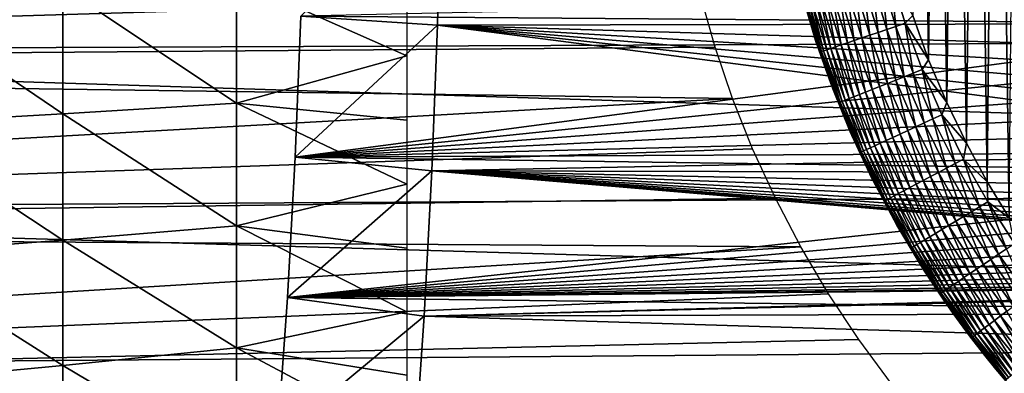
# Model space of a CAD drawing. Header units: millimetres. Extents: x -161 to 161, y -94 to 1149.
# Tile 618 of 656: x 140.07 to 144.98, y -60.75 to -58.98. Entities that reach past the tile are written whole.
import ezdxf

# ---------------------------------------------------------------- set-up
doc = ezdxf.new("R2010")
doc.units = ezdxf.units.MM
doc.header["$LTSCALE"] = 81.481481
for name, color, linetype in [('377', 7, 'CONTINUOUS'), ('381', 7, 'CONTINUOUS'), ('383', 7, 'CONTINUOUS'), ('384', 7, 'CONTINUOUS'), ('387', 7, 'CONTINUOUS'), ('389', 7, 'CONTINUOUS'), ('391', 7, 'CONTINUOUS')]:
    doc.layers.add(name, color=color, linetype=linetype)

msp = doc.modelspace()

# ---------------------------------------------------------------- linework, layer by layer
at = {"layer": '377', "color": 7, "linetype": 'CONTINUOUS', "true_color": 0xaaaaaa}
for points in [[(141.1485, -59.4015, -16.0376), (140.2805, -58.8215, -16.5617), (141.1485, -58.7858, -16.0967), (141.1485, -59.4015, -16.0376)], [(141.1485, -59.4015, -16.0376), (141.1485, -58.7858, -16.0967), (142, -59.1644, -15.5665), (141.1485, -59.4015, -16.0376)], [(142, -59.1644, -15.5665), (141.1485, -58.7858, -16.0967), (142, -58.8424, -15.5965), (142, -59.1644, -15.5665)], [(140.2805, -59.4549, -16.5008), (139.3975, -58.855, -16.998), (140.2805, -58.8215, -16.5617), (140.2805, -59.4549, -16.5008)], [(140.2805, -59.4549, -16.5008), (140.2805, -58.8215, -16.5617), (141.1485, -59.4015, -16.0376), (140.2805, -59.4549, -16.5008)], [(139.3975, -59.5051, -16.9355), (139.3975, -58.855, -16.998), (140.2805, -59.4549, -16.5008), (139.3975, -59.5051, -16.9355)], [(142, -59.4858, -15.5298), (141.1485, -59.4015, -16.0376), (142, -59.1644, -15.5665), (142, -59.4858, -15.5298)], [(141.1485, -60.0144, -15.9549), (140.2805, -59.4549, -16.5008), (141.1485, -59.4015, -16.0376), (141.1485, -60.0144, -15.9549)], [(141.1485, -60.0144, -15.9549), (141.1485, -59.4015, -16.0376), (142, -59.8063, -15.4865), (141.1485, -60.0144, -15.9549)], [(142, -59.8063, -15.4865), (141.1485, -59.4015, -16.0376), (142, -59.4858, -15.5298), (142, -59.8063, -15.4865)], [(140.2805, -60.0856, -16.4157), (139.3975, -59.5051, -16.9355), (140.2805, -59.4549, -16.5008), (140.2805, -60.0856, -16.4157)], [(140.2805, -60.0856, -16.4157), (140.2805, -59.4549, -16.5008), (141.1485, -60.0144, -15.9549), (140.2805, -60.0856, -16.4157)], [(139.3975, -60.1524, -16.8482), (139.3975, -59.5051, -16.9355), (140.2805, -60.0856, -16.4157), (139.3975, -60.1524, -16.8482)], [(142, -60.1259, -15.4366), (141.1485, -60.0144, -15.9549), (142, -59.8063, -15.4865), (142, -60.1259, -15.4366)], [(141.1485, -60.6237, -15.8488), (140.2805, -60.0856, -16.4157), (141.1485, -60.0144, -15.9549), (141.1485, -60.6237, -15.8488)], [(141.1485, -60.6237, -15.8488), (141.1485, -60.0144, -15.9549), (142, -60.4444, -15.38), (141.1485, -60.6237, -15.8488)], [(142, -60.4444, -15.38), (141.1485, -60.0144, -15.9549), (142, -60.1259, -15.4366), (142, -60.4444, -15.38)], [(140.2805, -60.7125, -16.3066), (139.3975, -60.1524, -16.8482), (140.2805, -60.0856, -16.4157), (140.2805, -60.7125, -16.3066)], [(140.2805, -60.7125, -16.3066), (140.2805, -60.0856, -16.4157), (141.1485, -60.6237, -15.8488), (140.2805, -60.7125, -16.3066)], [(139.3975, -60.7958, -16.7361), (139.3975, -60.1524, -16.8482), (140.2805, -60.7125, -16.3066), (139.3975, -60.7958, -16.7361)], [(142, -60.7616, -15.3169), (141.1485, -60.6237, -15.8488), (142, -60.4444, -15.38), (142, -60.7616, -15.3169)], [(141.1485, -61.2285, -15.7194), (140.2805, -60.7125, -16.3066), (141.1485, -60.6237, -15.8488), (141.1485, -61.2285, -15.7194)], [(141.1485, -61.2285, -15.7194), (141.1485, -60.6237, -15.8488), (142, -61.0775, -15.2473), (141.1485, -61.2285, -15.7194)], [(142, -61.0775, -15.2473), (141.1485, -60.6237, -15.8488), (142, -60.7616, -15.3169), (142, -61.0775, -15.2473)], [(140.2805, -61.3347, -16.1735), (139.3975, -60.7958, -16.7361), (140.2805, -60.7125, -16.3066), (140.2805, -61.3347, -16.1735)], [(140.2805, -61.3347, -16.1735), (140.2805, -60.7125, -16.3066), (141.1485, -61.2285, -15.7194), (140.2805, -61.3347, -16.1735)]]:
    msp.add_3dface(points, dxfattribs=at)
at = {"layer": '381', "color": 7, "linetype": 'CONTINUOUS', "true_color": 0xaaaaaa}
for points in [[(142.153, -59.0121, -22.252), (142.1698, -58.2822, -22.288), (146.4654, -59.0031, -22.2525), (142.153, -59.0121, -22.252)], [(146.4654, -59.0031, -22.2525), (142.1698, -58.2822, -22.288), (146.3797, -58.8553, -22.2617), (146.4654, -59.0031, -22.2525)], [(131.8, -58.382, 22.1844), (131.8, -59.2129, 22.1378), (143.4059, -58.6004, 22.1752), (131.8, -58.382, 22.1844)], [(143.4059, -58.6004, 22.1752), (131.8, -59.2129, 22.1378), (143.4663, -58.8613, 22.1613), (143.4059, -58.6004, 22.1752)], [(143.4663, -58.8613, 22.1613), (131.8, -59.2129, 22.1378), (143.5402, -59.1214, 22.1444), (143.4663, -58.8613, 22.1613)], [(142.125, -59.7399, -22.1921), (142.153, -59.0121, -22.252), (147.0173, -59.6438, -22.2013), (142.125, -59.7399, -22.1921)], [(146.5595, -59.1445, -22.2428), (142.153, -59.0121, -22.252), (146.4654, -59.0031, -22.2525), (146.5595, -59.1445, -22.2428)], [(147.0173, -59.6438, -22.2013), (142.153, -59.0121, -22.252), (146.8916, -59.53, -22.2117), (147.0173, -59.6438, -22.2013)], [(146.8916, -59.53, -22.2117), (142.153, -59.0121, -22.252), (146.773, -59.4084, -22.2223), (146.8916, -59.53, -22.2117)], [(146.773, -59.4084, -22.2223), (142.153, -59.0121, -22.252), (146.6619, -59.2795, -22.2327), (146.773, -59.4084, -22.2223)], [(146.6619, -59.2795, -22.2327), (142.153, -59.0121, -22.252), (146.5595, -59.1445, -22.2428), (146.6619, -59.2795, -22.2327)], [(143.5402, -59.1214, 22.1444), (131.8, -59.2129, 22.1378), (143.6274, -59.378, 22.1248), (143.5402, -59.1214, 22.1444)], [(131.8, -59.2129, 22.1378), (131.8, -60.0414, 22.0601), (143.6274, -59.378, 22.1248), (131.8, -59.2129, 22.1378)], [(143.6274, -59.378, 22.1248), (131.8, -60.0414, 22.0601), (143.7275, -59.629, 22.1027), (143.6274, -59.378, 22.1248)], [(143.7275, -59.629, 22.1027), (131.8, -60.0414, 22.0601), (143.8411, -59.8761, 22.0781), (143.7275, -59.629, 22.1027)], [(147.151, -59.7505, -22.1909), (142.125, -59.7399, -22.1921), (147.0173, -59.6438, -22.2013), (147.151, -59.7505, -22.1909)], [(142.0859, -60.4655, -22.1081), (142.125, -59.7399, -22.1921), (148.5812, -60.2912, -22.1305), (142.0859, -60.4655, -22.1081)], [(148.5812, -60.2912, -22.1305), (142.125, -59.7399, -22.1921), (148.4093, -60.2721, -22.1329), (148.5812, -60.2912, -22.1305)], [(148.4093, -60.2721, -22.1329), (142.125, -59.7399, -22.1921), (148.2379, -60.2417, -22.1366), (148.4093, -60.2721, -22.1329)], [(148.2379, -60.2417, -22.1366), (142.125, -59.7399, -22.1921), (148.0686, -60.2007, -22.1415), (148.2379, -60.2417, -22.1366)], [(148.0686, -60.2007, -22.1415), (142.125, -59.7399, -22.1921), (147.9036, -60.1498, -22.1476), (148.0686, -60.2007, -22.1415)], [(147.9036, -60.1498, -22.1476), (142.125, -59.7399, -22.1921), (147.7434, -60.089, -22.1547), (147.9036, -60.1498, -22.1476)], [(147.7434, -60.089, -22.1547), (142.125, -59.7399, -22.1921), (147.5871, -60.0181, -22.1627), (147.7434, -60.089, -22.1547)], [(147.5871, -60.0181, -22.1627), (142.125, -59.7399, -22.1921), (147.4362, -59.938, -22.1715), (147.5871, -60.0181, -22.1627)], [(147.4362, -59.938, -22.1715), (142.125, -59.7399, -22.1921), (147.2911, -59.849, -22.1809), (147.4362, -59.938, -22.1715)], [(147.2911, -59.849, -22.1809), (142.125, -59.7399, -22.1921), (147.151, -59.7505, -22.1909), (147.2911, -59.849, -22.1809)], [(143.8411, -59.8761, 22.0781), (131.8, -60.0414, 22.0601), (143.9678, -60.1187, 22.0512), (143.8411, -59.8761, 22.0781)], [(131.8, -60.0414, 22.0601), (131.8, -60.8664, 21.9514), (143.9678, -60.1187, 22.0512), (131.8, -60.0414, 22.0601)], [(143.9678, -60.1187, 22.0512), (131.8, -60.8664, 21.9514), (144.1068, -60.3548, 22.0225), (143.9678, -60.1187, 22.0512)], [(148.755, -60.2996, -22.1295), (142.0859, -60.4655, -22.1081), (148.5812, -60.2912, -22.1305), (148.755, -60.2996, -22.1295)], [(160.3087, -60.4047, -22.1161), (142.0859, -60.4655, -22.1081), (148.755, -60.2996, -22.1295), (160.3087, -60.4047, -22.1161)], [(144.1068, -60.3548, 22.0225), (131.8, -60.8664, 21.9514), (144.2576, -60.5828, 21.9923), (144.1068, -60.3548, 22.0225)], [(160.3087, -61.0268, -22.0267), (142.0859, -60.4655, -22.1081), (160.3087, -60.4047, -22.1161), (160.3087, -61.0268, -22.0267)], [(142.0355, -61.1901, -22.0002), (142.0859, -60.4655, -22.1081), (160.3087, -61.0268, -22.0267), (142.0355, -61.1901, -22.0002)], [(144.2576, -60.5828, 21.9923), (131.8, -60.8664, 21.9514), (144.421, -60.8044, 21.9607), (144.2576, -60.5828, 21.9923)]]:
    msp.add_3dface(points, dxfattribs=at)
at = {"layer": '383', "color": 7, "linetype": 'CONTINUOUS', "true_color": 0xaaaaaa}
for points in [[(156.3175, -58.3044, 20.202), (156.3175, -59.0578, 20.1599), (135.3, -58.3471, 20.9349), (156.3175, -58.3044, 20.202)], [(135.3, -58.3471, 20.9349), (156.3175, -59.0578, 20.1599), (135.3, -59.1431, 20.8895), (135.3, -58.3471, 20.9349)], [(146.3805, -58.8569, -20.6216), (141.4695, -58.966, -20.7864), (146.4663, -59.0045, -20.6087), (146.3805, -58.8569, -20.6216)], [(141.4695, -58.966, -20.7864), (141.4419, -59.6706, -20.7272), (146.4663, -59.0045, -20.6087), (141.4695, -58.966, -20.7864)], [(146.4663, -59.0045, -20.6087), (141.4419, -59.6706, -20.7272), (146.5603, -59.1457, -20.5949), (146.4663, -59.0045, -20.6087)], [(156.3175, -59.0578, 20.1599), (156.3175, -59.8091, 20.0898), (135.3, -59.1431, 20.8895), (156.3175, -59.0578, 20.1599)], [(135.3, -59.1431, 20.8895), (156.3175, -59.8091, 20.0898), (135.3, -59.9367, 20.8139), (135.3, -59.1431, 20.8895)], [(146.5603, -59.1457, -20.5949), (141.4419, -59.6706, -20.7272), (146.6627, -59.2805, -20.5804), (146.5603, -59.1457, -20.5949)], [(146.6627, -59.2805, -20.5804), (141.4419, -59.6706, -20.7272), (146.7737, -59.4092, -20.5653), (146.6627, -59.2805, -20.5804)], [(146.7737, -59.4092, -20.5653), (141.4419, -59.6706, -20.7272), (146.8922, -59.5307, -20.5497), (146.7737, -59.4092, -20.5653)], [(146.8922, -59.5307, -20.5497), (141.4419, -59.6706, -20.7272), (147.0179, -59.6443, -20.534), (146.8922, -59.5307, -20.5497)], [(141.4419, -59.6706, -20.7272), (141.4033, -60.3731, -20.6442), (147.1515, -59.751, -20.5181), (141.4419, -59.6706, -20.7272)], [(147.0179, -59.6443, -20.534), (141.4419, -59.6706, -20.7272), (147.1515, -59.751, -20.5181), (147.0179, -59.6443, -20.534)], [(147.1515, -59.751, -20.5181), (141.4033, -60.3731, -20.6442), (147.2915, -59.8493, -20.5024), (147.1515, -59.751, -20.5181)], [(156.3175, -59.8091, 20.0898), (156.3175, -60.5572, 19.9917), (135.3, -59.9367, 20.8139), (156.3175, -59.8091, 20.0898)], [(147.2915, -59.8493, -20.5024), (141.4033, -60.3731, -20.6442), (147.4366, -59.9382, -20.4871), (147.2915, -59.8493, -20.5024)], [(135.3, -59.9367, 20.8139), (156.3175, -60.5572, 19.9917), (135.3, -60.727, 20.7083), (135.3, -59.9367, 20.8139)], [(147.4366, -59.9382, -20.4871), (141.4033, -60.3731, -20.6442), (147.5875, -60.0182, -20.4723), (147.4366, -59.9382, -20.4871)], [(147.5875, -60.0182, -20.4723), (141.4033, -60.3731, -20.6442), (147.7436, -60.0891, -20.4581), (147.5875, -60.0182, -20.4723)], [(147.7436, -60.0891, -20.4581), (141.4033, -60.3731, -20.6442), (147.9038, -60.1499, -20.4448), (147.7436, -60.0891, -20.4581)], [(147.9038, -60.1499, -20.4448), (141.4033, -60.3731, -20.6442), (148.0686, -60.2007, -20.4325), (147.9038, -60.1499, -20.4448)], [(148.0686, -60.2007, -20.4325), (141.4033, -60.3731, -20.6442), (148.2379, -60.2417, -20.4211), (148.0686, -60.2007, -20.4325)], [(148.2379, -60.2417, -20.4211), (141.4033, -60.3731, -20.6442), (148.4091, -60.2721, -20.4111), (148.2379, -60.2417, -20.4211)], [(148.4091, -60.2721, -20.4111), (141.4033, -60.3731, -20.6442), (148.5809, -60.2912, -20.4024), (148.4091, -60.2721, -20.4111)], [(148.5809, -60.2912, -20.4024), (141.4033, -60.3731, -20.6442), (148.7545, -60.2996, -20.3952), (148.5809, -60.2912, -20.4024)], [(148.7545, -60.2996, -20.3952), (141.4033, -60.3731, -20.6442), (156.3175, -60.5572, -20.0917), (148.7545, -60.2996, -20.3952)], [(141.4033, -60.3731, -20.6442), (141.3535, -61.0744, -20.5376), (156.3175, -60.5572, -20.0917), (141.4033, -60.3731, -20.6442)], [(156.3175, -60.5572, 19.9917), (156.3175, -61.301, 19.8659), (135.3, -60.727, 20.7083), (156.3175, -60.5572, 19.9917)], [(156.3175, -60.5572, -20.0917), (141.3535, -61.0744, -20.5376), (156.3175, -61.3011, -19.9659), (156.3175, -60.5572, -20.0917)], [(135.3, -60.727, 20.7083), (156.3175, -61.301, 19.8659), (135.3, -61.5126, 20.5728), (135.3, -60.727, 20.7083)]]:
    msp.add_3dface(points, dxfattribs=at)
at = {"layer": '384', "color": 7, "linetype": 'CONTINUOUS', "true_color": 0xaaaaaa}
for points in [[(142.1698, -58.2822, -22.288), (142.153, -59.0121, -22.252), (141.4695, -58.966, -20.7864), (142.1698, -58.2822, -22.288)], [(142.153, -59.0121, -22.252), (141.4419, -59.6706, -20.7272), (141.4695, -58.966, -20.7864), (142.153, -59.0121, -22.252)], [(142.153, -59.0121, -22.252), (142.125, -59.7399, -22.1921), (141.4419, -59.6706, -20.7272), (142.153, -59.0121, -22.252)], [(142.125, -59.7399, -22.1921), (141.4033, -60.3731, -20.6442), (141.4419, -59.6706, -20.7272), (142.125, -59.7399, -22.1921)], [(142.125, -59.7399, -22.1921), (142.0859, -60.4655, -22.1081), (141.4033, -60.3731, -20.6442), (142.125, -59.7399, -22.1921)], [(142.0859, -60.4655, -22.1081), (141.3535, -61.0744, -20.5376), (141.4033, -60.3731, -20.6442), (142.0859, -60.4655, -22.1081)], [(142.0859, -60.4655, -22.1081), (142.0355, -61.1901, -22.0002), (141.3535, -61.0744, -20.5376), (142.0859, -60.4655, -22.1081)]]:
    msp.add_3dface(points, dxfattribs=at)
at = {"layer": '387', "color": 7, "linetype": 'CONTINUOUS', "true_color": 0xaaaaaa}
for points in [[(144.9434, -55.2305, 61.95), (145.0085, -59.9752, 61.95), (145.0542, -55.0549, 61.95), (144.9434, -55.2305, 61.95)], [(144.8387, -55.4171, 61.95), (144.8989, -59.794, 61.95), (144.9434, -55.2305, 61.95), (144.8387, -55.4171, 61.95)], [(144.8989, -59.794, 61.95), (145.0085, -59.9752, 61.95), (144.9434, -55.2305, 61.95), (144.8989, -59.794, 61.95)], [(144.738, -55.6147, 61.95), (144.7959, -59.6014, 61.95), (144.8387, -55.4171, 61.95), (144.738, -55.6147, 61.95)], [(144.7959, -59.6014, 61.95), (144.8989, -59.794, 61.95), (144.8387, -55.4171, 61.95), (144.7959, -59.6014, 61.95)], [(144.6445, -55.822, 61.95), (144.6975, -59.3975, 61.95), (144.738, -55.6147, 61.95), (144.6445, -55.822, 61.95)], [(144.6975, -59.3975, 61.95), (144.7959, -59.6014, 61.95), (144.738, -55.6147, 61.95), (144.6975, -59.3975, 61.95)], [(144.5614, -56.0379, 61.95), (144.6068, -59.1841, 61.95), (144.6445, -55.822, 61.95), (144.5614, -56.0379, 61.95)], [(144.6068, -59.1841, 61.95), (144.6975, -59.3975, 61.95), (144.6445, -55.822, 61.95), (144.6068, -59.1841, 61.95)], [(144.5273, -58.9626, 61.95), (144.6068, -59.1841, 61.95), (144.5614, -56.0379, 61.95), (144.5273, -58.9626, 61.95)]]:
    msp.add_3dface(points, dxfattribs=at)
at = {"layer": '389', "color": 7, "linetype": 'CONTINUOUS', "true_color": 0xaaaaaa}
for points in [[(144.0331, -59.0587, 22.6391), (143.9681, -58.8356, 61.45), (143.9614, -58.8102, 22.6577), (144.0331, -59.0587, 22.6391)], [(144.0423, -59.0877, 61.45), (143.9681, -58.8356, 61.45), (144.0331, -59.0587, 22.6391), (144.0423, -59.0877, 61.45)], [(144.1177, -59.3039, 22.6178), (144.0423, -59.0877, 61.45), (144.0331, -59.0587, 22.6391), (144.1177, -59.3039, 22.6178)], [(144.1276, -59.3301, 61.45), (144.0423, -59.0877, 61.45), (144.1177, -59.3039, 22.6178), (144.1276, -59.3301, 61.45)], [(144.2151, -59.5448, 22.5941), (144.1276, -59.3301, 61.45), (144.1177, -59.3039, 22.6178), (144.2151, -59.5448, 22.5941)], [(144.2234, -59.5637, 61.45), (144.1276, -59.3301, 61.45), (144.2151, -59.5448, 22.5941), (144.2234, -59.5637, 61.45)], [(144.3252, -59.7808, 22.5673), (144.2234, -59.5637, 61.45), (144.2151, -59.5448, 22.5941), (144.3252, -59.7808, 22.5673)], [(144.3283, -59.7869, 61.45), (144.2234, -59.5637, 61.45), (144.3252, -59.7808, 22.5673), (144.3283, -59.7869, 61.45)], [(144.4477, -60.0112, 22.538), (144.3283, -59.7869, 61.45), (144.3252, -59.7808, 22.5673), (144.4477, -60.0112, 22.538)], [(144.4406, -59.9985, 61.45), (144.3283, -59.7869, 61.45), (144.4477, -60.0112, 22.538), (144.4406, -59.9985, 61.45)], [(144.559, -60.1983, 61.45), (144.4406, -59.9985, 61.45), (144.4477, -60.0112, 22.538), (144.559, -60.1983, 61.45)], [(144.5824, -60.2354, 22.5072), (144.559, -60.1983, 61.45), (144.4477, -60.0112, 22.538), (144.5824, -60.2354, 22.5072)], [(144.6827, -60.3869, 61.45), (144.559, -60.1983, 61.45), (144.5824, -60.2354, 22.5072), (144.6827, -60.3869, 61.45)], [(144.7288, -60.4527, 22.4751), (144.6827, -60.3869, 61.45), (144.5824, -60.2354, 22.5072), (144.7288, -60.4527, 22.4751)], [(144.8109, -60.5645, 61.45), (144.6827, -60.3869, 61.45), (144.7288, -60.4527, 22.4751), (144.8109, -60.5645, 61.45)], [(144.8868, -60.6623, 22.4409), (144.8109, -60.5645, 61.45), (144.7288, -60.4527, 22.4751), (144.8868, -60.6623, 22.4409)], [(144.943, -60.7317, 61.45), (144.8109, -60.5645, 61.45), (144.8868, -60.6623, 22.4409), (144.943, -60.7317, 61.45)], [(145.0558, -60.8638, 22.4057), (144.943, -60.7317, 61.45), (144.8868, -60.6623, 22.4409), (145.0558, -60.8638, 22.4057)], [(145.0779, -60.8885, 61.45), (144.943, -60.7317, 61.45), (145.0558, -60.8638, 22.4057), (145.0779, -60.8885, 61.45)]]:
    msp.add_3dface(points, dxfattribs=at)
at = {"layer": '391', "color": 7, "linetype": 'CONTINUOUS', "true_color": 0xaaaaaa}
for points in [[(144.3986, -59.033, 61.9286), (144.3707, -58.7798, 61.9405), (144.3247, -58.7926, 61.9286), (144.3986, -59.033, 61.9286)], [(144.4437, -59.0178, 61.9405), (144.4175, -58.7668, 61.9477), (144.3707, -58.7798, 61.9405), (144.4437, -59.0178, 61.9405)], [(144.4437, -59.0178, 61.9405), (144.3707, -58.7798, 61.9405), (144.3986, -59.033, 61.9286), (144.4437, -59.0178, 61.9405)], [(144.4898, -59.0023, 61.9477), (144.5273, -58.9626, 61.95), (144.4175, -58.7668, 61.9477), (144.4898, -59.0023, 61.9477)], [(144.4898, -59.0023, 61.9477), (144.4175, -58.7668, 61.9477), (144.4437, -59.0178, 61.9405), (144.4898, -59.0023, 61.9477)], [(143.9681, -58.8356, 61.45), (144.0423, -59.0877, 61.45), (143.9846, -58.887, 61.499), (143.9681, -58.8356, 61.45)], [(144.2008, -59.0997, 61.8038), (144.1587, -58.8387, 61.8368), (144.1236, -58.8484, 61.8038), (144.2008, -59.0997, 61.8038)], [(144.2353, -59.088, 61.8368), (144.1967, -58.8281, 61.866), (144.1587, -58.8387, 61.8368), (144.2353, -59.088, 61.8368)], [(144.2353, -59.088, 61.8368), (144.1587, -58.8387, 61.8368), (144.2008, -59.0997, 61.8038), (144.2353, -59.088, 61.8368)], [(144.2727, -59.0754, 61.866), (144.2374, -58.8168, 61.8912), (144.1967, -58.8281, 61.866), (144.2727, -59.0754, 61.866)], [(144.2727, -59.0754, 61.866), (144.1967, -58.8281, 61.866), (144.2353, -59.088, 61.8368), (144.2727, -59.0754, 61.866)], [(144.3126, -59.062, 61.8912), (144.2802, -58.8049, 61.9122), (144.2374, -58.8168, 61.8912), (144.3126, -59.062, 61.8912)], [(144.3126, -59.062, 61.8912), (144.2374, -58.8168, 61.8912), (144.2727, -59.0754, 61.866), (144.3126, -59.062, 61.8912)], [(144.3547, -59.0478, 61.9122), (144.3247, -58.7926, 61.9286), (144.2802, -58.8049, 61.9122), (144.3547, -59.0478, 61.9122)], [(144.3547, -59.0478, 61.9122), (144.2802, -58.8049, 61.9122), (144.3126, -59.062, 61.8912), (144.3547, -59.0478, 61.9122)], [(144.3986, -59.033, 61.9286), (144.3247, -58.7926, 61.9286), (144.3547, -59.0478, 61.9122), (144.3986, -59.033, 61.9286)], [(144.064, -59.1457, 61.499), (143.9915, -58.8851, 61.5476), (143.9846, -58.887, 61.499), (144.064, -59.1457, 61.499)], [(144.0423, -59.0877, 61.45), (144.064, -59.1457, 61.499), (143.9846, -58.887, 61.499), (144.0423, -59.0877, 61.45)], [(144.0708, -59.1434, 61.5476), (144.003, -58.8819, 61.5952), (143.9915, -58.8851, 61.5476), (144.0708, -59.1434, 61.5476)], [(144.0708, -59.1434, 61.5476), (143.9915, -58.8851, 61.5476), (144.064, -59.1457, 61.499), (144.0708, -59.1434, 61.5476)], [(144.0822, -59.1396, 61.5952), (144.019, -58.8774, 61.6415), (144.003, -58.8819, 61.5952), (144.0822, -59.1396, 61.5952)], [(144.0822, -59.1396, 61.5952), (144.003, -58.8819, 61.5952), (144.0708, -59.1434, 61.5476), (144.0822, -59.1396, 61.5952)], [(144.0979, -59.1343, 61.6415), (144.0392, -58.8718, 61.6859), (144.019, -58.8774, 61.6415), (144.0979, -59.1343, 61.6415)], [(144.0979, -59.1343, 61.6415), (144.019, -58.8774, 61.6415), (144.0822, -59.1396, 61.5952), (144.0979, -59.1343, 61.6415)], [(144.1178, -59.1276, 61.6859), (144.0636, -58.8651, 61.728), (144.0392, -58.8718, 61.6859), (144.1178, -59.1276, 61.6859)], [(144.1178, -59.1276, 61.6859), (144.0392, -58.8718, 61.6859), (144.0979, -59.1343, 61.6415), (144.1178, -59.1276, 61.6859)], [(144.1417, -59.1196, 61.728), (144.0918, -58.8572, 61.7674), (144.0636, -58.8651, 61.728), (144.1417, -59.1196, 61.728)], [(144.1417, -59.1196, 61.728), (144.0636, -58.8651, 61.728), (144.1178, -59.1276, 61.6859), (144.1417, -59.1196, 61.728)], [(144.1695, -59.1102, 61.7674), (144.1236, -58.8484, 61.8038), (144.0918, -58.8572, 61.7674), (144.1695, -59.1102, 61.7674)], [(144.1695, -59.1102, 61.7674), (144.0918, -58.8572, 61.7674), (144.1417, -59.1196, 61.728), (144.1695, -59.1102, 61.7674)], [(144.2008, -59.0997, 61.8038), (144.1236, -58.8484, 61.8038), (144.1695, -59.1102, 61.7674), (144.2008, -59.0997, 61.8038)], [(144.6068, -59.1841, 61.95), (144.5273, -58.9626, 61.95), (144.4898, -59.0023, 61.9477), (144.6068, -59.1841, 61.95)], [(144.4423, -59.2863, 61.9122), (144.3986, -59.033, 61.9286), (144.3547, -59.0478, 61.9122), (144.4423, -59.2863, 61.9122)], [(144.4853, -59.2691, 61.9286), (144.4437, -59.0178, 61.9405), (144.3986, -59.033, 61.9286), (144.4853, -59.2691, 61.9286)], [(144.4853, -59.2691, 61.9286), (144.3986, -59.033, 61.9286), (144.4423, -59.2863, 61.9122), (144.4853, -59.2691, 61.9286)], [(144.5296, -59.2515, 61.9405), (144.4898, -59.0023, 61.9477), (144.4437, -59.0178, 61.9405), (144.5296, -59.2515, 61.9405)], [(144.5296, -59.2515, 61.9405), (144.4437, -59.0178, 61.9405), (144.4853, -59.2691, 61.9286), (144.5296, -59.2515, 61.9405)], [(144.5747, -59.2335, 61.9477), (144.6068, -59.1841, 61.95), (144.4898, -59.0023, 61.9477), (144.5747, -59.2335, 61.9477)], [(144.5747, -59.2335, 61.9477), (144.4898, -59.0023, 61.9477), (144.5296, -59.2515, 61.9405), (144.5747, -59.2335, 61.9477)], [(144.3252, -59.3329, 61.8368), (144.2727, -59.0754, 61.866), (144.2353, -59.088, 61.8368), (144.3252, -59.3329, 61.8368)], [(144.3619, -59.3183, 61.866), (144.3126, -59.062, 61.8912), (144.2727, -59.0754, 61.866), (144.3619, -59.3183, 61.866)], [(144.3619, -59.3183, 61.866), (144.2727, -59.0754, 61.866), (144.3252, -59.3329, 61.8368), (144.3619, -59.3183, 61.866)], [(144.4011, -59.3027, 61.8912), (144.3547, -59.0478, 61.9122), (144.3126, -59.062, 61.8912), (144.4011, -59.3027, 61.8912)], [(144.4011, -59.3027, 61.8912), (144.3126, -59.062, 61.8912), (144.3619, -59.3183, 61.866), (144.4011, -59.3027, 61.8912)], [(144.4423, -59.2863, 61.9122), (144.3547, -59.0478, 61.9122), (144.4011, -59.3027, 61.8912), (144.4423, -59.2863, 61.9122)], [(144.0423, -59.0877, 61.45), (144.1276, -59.3301, 61.45), (144.064, -59.1457, 61.499), (144.0423, -59.0877, 61.45)], [(144.1751, -59.3927, 61.5952), (144.0979, -59.1343, 61.6415), (144.0822, -59.1396, 61.5952), (144.1751, -59.3927, 61.5952)], [(144.1905, -59.3866, 61.6415), (144.1178, -59.1276, 61.6859), (144.0979, -59.1343, 61.6415), (144.1905, -59.3866, 61.6415)], [(144.1905, -59.3866, 61.6415), (144.0979, -59.1343, 61.6415), (144.1751, -59.3927, 61.5952), (144.1905, -59.3866, 61.6415)], [(144.2101, -59.3788, 61.6859), (144.1417, -59.1196, 61.728), (144.1178, -59.1276, 61.6859), (144.2101, -59.3788, 61.6859)], [(144.2101, -59.3788, 61.6859), (144.1178, -59.1276, 61.6859), (144.1905, -59.3866, 61.6415), (144.2101, -59.3788, 61.6859)], [(144.2335, -59.3694, 61.728), (144.1695, -59.1102, 61.7674), (144.1417, -59.1196, 61.728), (144.2335, -59.3694, 61.728)], [(144.2335, -59.3694, 61.728), (144.1417, -59.1196, 61.728), (144.2101, -59.3788, 61.6859), (144.2335, -59.3694, 61.728)], [(144.2607, -59.3586, 61.7674), (144.2008, -59.0997, 61.8038), (144.1695, -59.1102, 61.7674), (144.2607, -59.3586, 61.7674)], [(144.2607, -59.3586, 61.7674), (144.1695, -59.1102, 61.7674), (144.2335, -59.3694, 61.728), (144.2607, -59.3586, 61.7674)], [(144.2914, -59.3464, 61.8038), (144.2353, -59.088, 61.8368), (144.2008, -59.0997, 61.8038), (144.2914, -59.3464, 61.8038)], [(144.2914, -59.3464, 61.8038), (144.2008, -59.0997, 61.8038), (144.2607, -59.3586, 61.7674), (144.2914, -59.3464, 61.8038)], [(144.3252, -59.3329, 61.8368), (144.2353, -59.088, 61.8368), (144.2914, -59.3464, 61.8038), (144.3252, -59.3329, 61.8368)], [(144.1574, -59.3998, 61.499), (144.0708, -59.1434, 61.5476), (144.064, -59.1457, 61.499), (144.1574, -59.3998, 61.499)], [(144.1276, -59.3301, 61.45), (144.1574, -59.3998, 61.499), (144.064, -59.1457, 61.499), (144.1276, -59.3301, 61.45)], [(144.1641, -59.3971, 61.5476), (144.0822, -59.1396, 61.5952), (144.0708, -59.1434, 61.5476), (144.1641, -59.3971, 61.5476)], [(144.1641, -59.3971, 61.5476), (144.0708, -59.1434, 61.5476), (144.1574, -59.3998, 61.499), (144.1641, -59.3971, 61.5476)], [(144.1751, -59.3927, 61.5952), (144.0822, -59.1396, 61.5952), (144.1641, -59.3971, 61.5476), (144.1751, -59.3927, 61.5952)], [(144.6975, -59.3975, 61.95), (144.6068, -59.1841, 61.95), (144.5747, -59.2335, 61.9477), (144.6975, -59.3975, 61.95)], [(144.628, -59.4802, 61.9405), (144.5747, -59.2335, 61.9477), (144.5296, -59.2515, 61.9405), (144.628, -59.4802, 61.9405)], [(144.6721, -59.4598, 61.9477), (144.6975, -59.3975, 61.95), (144.5747, -59.2335, 61.9477), (144.6721, -59.4598, 61.9477)], [(144.6721, -59.4598, 61.9477), (144.5747, -59.2335, 61.9477), (144.628, -59.4802, 61.9405), (144.6721, -59.4598, 61.9477)], [(144.5427, -59.5196, 61.9122), (144.4853, -59.2691, 61.9286), (144.4423, -59.2863, 61.9122), (144.5427, -59.5196, 61.9122)], [(144.5847, -59.5002, 61.9286), (144.5296, -59.2515, 61.9405), (144.4853, -59.2691, 61.9286), (144.5847, -59.5002, 61.9286)], [(144.5847, -59.5002, 61.9286), (144.4853, -59.2691, 61.9286), (144.5427, -59.5196, 61.9122), (144.5847, -59.5002, 61.9286)], [(144.628, -59.4802, 61.9405), (144.5296, -59.2515, 61.9405), (144.5847, -59.5002, 61.9286), (144.628, -59.4802, 61.9405)], [(144.1276, -59.3301, 61.45), (144.2234, -59.5637, 61.45), (144.1574, -59.3998, 61.499), (144.1276, -59.3301, 61.45)], [(144.4283, -59.5726, 61.8368), (144.3619, -59.3183, 61.866), (144.3252, -59.3329, 61.8368), (144.4283, -59.5726, 61.8368)], [(144.4641, -59.556, 61.866), (144.4011, -59.3027, 61.8912), (144.3619, -59.3183, 61.866), (144.4641, -59.556, 61.866)], [(144.4641, -59.556, 61.866), (144.3619, -59.3183, 61.866), (144.4283, -59.5726, 61.8368), (144.4641, -59.556, 61.866)], [(144.5024, -59.5383, 61.8912), (144.4423, -59.2863, 61.9122), (144.4011, -59.3027, 61.8912), (144.5024, -59.5383, 61.8912)], [(144.5024, -59.5383, 61.8912), (144.4011, -59.3027, 61.8912), (144.4641, -59.556, 61.866), (144.5024, -59.5383, 61.8912)], [(144.5427, -59.5196, 61.9122), (144.4423, -59.2863, 61.9122), (144.5024, -59.5383, 61.8912), (144.5427, -59.5196, 61.9122)], [(144.2967, -59.6334, 61.6415), (144.2101, -59.3788, 61.6859), (144.1905, -59.3866, 61.6415), (144.2967, -59.6334, 61.6415)], [(144.3158, -59.6246, 61.6859), (144.2335, -59.3694, 61.728), (144.2101, -59.3788, 61.6859), (144.3158, -59.6246, 61.6859)], [(144.3158, -59.6246, 61.6859), (144.2101, -59.3788, 61.6859), (144.2967, -59.6334, 61.6415), (144.3158, -59.6246, 61.6859)], [(144.3387, -59.614, 61.728), (144.2607, -59.3586, 61.7674), (144.2335, -59.3694, 61.728), (144.3387, -59.614, 61.728)], [(144.3387, -59.614, 61.728), (144.2335, -59.3694, 61.728), (144.3158, -59.6246, 61.6859), (144.3387, -59.614, 61.728)], [(144.3653, -59.6017, 61.7674), (144.2914, -59.3464, 61.8038), (144.2607, -59.3586, 61.7674), (144.3653, -59.6017, 61.7674)], [(144.3653, -59.6017, 61.7674), (144.2607, -59.3586, 61.7674), (144.3387, -59.614, 61.728), (144.3653, -59.6017, 61.7674)], [(144.3953, -59.5878, 61.8038), (144.3252, -59.3329, 61.8368), (144.2914, -59.3464, 61.8038), (144.3953, -59.5878, 61.8038)], [(144.3953, -59.5878, 61.8038), (144.2914, -59.3464, 61.8038), (144.3653, -59.6017, 61.7674), (144.3953, -59.5878, 61.8038)], [(144.4283, -59.5726, 61.8368), (144.3252, -59.3329, 61.8368), (144.3953, -59.5878, 61.8038), (144.4283, -59.5726, 61.8368)], [(144.2643, -59.6484, 61.499), (144.1641, -59.3971, 61.5476), (144.1574, -59.3998, 61.499), (144.2643, -59.6484, 61.499)], [(144.2234, -59.5637, 61.45), (144.2643, -59.6484, 61.499), (144.1574, -59.3998, 61.499), (144.2234, -59.5637, 61.45)], [(144.2709, -59.6454, 61.5476), (144.1751, -59.3927, 61.5952), (144.1641, -59.3971, 61.5476), (144.2709, -59.6454, 61.5476)], [(144.2709, -59.6454, 61.5476), (144.1641, -59.3971, 61.5476), (144.2643, -59.6484, 61.499), (144.2709, -59.6454, 61.5476)], [(144.2817, -59.6404, 61.5952), (144.1905, -59.3866, 61.6415), (144.1751, -59.3927, 61.5952), (144.2817, -59.6404, 61.5952)], [(144.2817, -59.6404, 61.5952), (144.1751, -59.3927, 61.5952), (144.2709, -59.6454, 61.5476), (144.2817, -59.6404, 61.5952)], [(144.2967, -59.6334, 61.6415), (144.1905, -59.3866, 61.6415), (144.2817, -59.6404, 61.5952), (144.2967, -59.6334, 61.6415)], [(144.7959, -59.6014, 61.95), (144.6975, -59.3975, 61.95), (144.6721, -59.4598, 61.9477), (144.7959, -59.6014, 61.95)], [(144.7386, -59.7032, 61.9405), (144.6721, -59.4598, 61.9477), (144.628, -59.4802, 61.9405), (144.7386, -59.7032, 61.9405)], [(144.7815, -59.6805, 61.9477), (144.7959, -59.6014, 61.95), (144.6721, -59.4598, 61.9477), (144.7815, -59.6805, 61.9477)], [(144.7815, -59.6805, 61.9477), (144.6721, -59.4598, 61.9477), (144.7386, -59.7032, 61.9405), (144.7815, -59.6805, 61.9477)], [(144.6164, -59.768, 61.8912), (144.5427, -59.5196, 61.9122), (144.5024, -59.5383, 61.8912), (144.6164, -59.768, 61.8912)], [(144.6556, -59.7472, 61.9122), (144.5847, -59.5002, 61.9286), (144.5427, -59.5196, 61.9122), (144.6556, -59.7472, 61.9122)], [(144.6556, -59.7472, 61.9122), (144.5427, -59.5196, 61.9122), (144.6164, -59.768, 61.8912), (144.6556, -59.7472, 61.9122)], [(144.6965, -59.7255, 61.9286), (144.628, -59.4802, 61.9405), (144.5847, -59.5002, 61.9286), (144.6965, -59.7255, 61.9286)], [(144.6965, -59.7255, 61.9286), (144.5847, -59.5002, 61.9286), (144.6556, -59.7472, 61.9122), (144.6965, -59.7255, 61.9286)], [(144.7386, -59.7032, 61.9405), (144.628, -59.4802, 61.9405), (144.6965, -59.7255, 61.9286), (144.7386, -59.7032, 61.9405)], [(144.2234, -59.5637, 61.45), (144.3283, -59.7869, 61.45), (144.2643, -59.6484, 61.499), (144.2234, -59.5637, 61.45)], [(144.5121, -59.8233, 61.8038), (144.4283, -59.5726, 61.8368), (144.3953, -59.5878, 61.8038), (144.5121, -59.8233, 61.8038)], [(144.5442, -59.8063, 61.8368), (144.4641, -59.556, 61.866), (144.4283, -59.5726, 61.8368), (144.5442, -59.8063, 61.8368)], [(144.5442, -59.8063, 61.8368), (144.4283, -59.5726, 61.8368), (144.5121, -59.8233, 61.8038), (144.5442, -59.8063, 61.8368)], [(144.5791, -59.7878, 61.866), (144.5024, -59.5383, 61.8912), (144.4641, -59.556, 61.866), (144.5791, -59.7878, 61.866)], [(144.5791, -59.7878, 61.866), (144.4641, -59.556, 61.866), (144.5442, -59.8063, 61.8368), (144.5791, -59.7878, 61.866)], [(144.6164, -59.768, 61.8912), (144.5024, -59.5383, 61.8912), (144.5791, -59.7878, 61.866), (144.6164, -59.768, 61.8912)], [(144.4161, -59.8742, 61.6415), (144.3158, -59.6246, 61.6859), (144.2967, -59.6334, 61.6415), (144.4161, -59.8742, 61.6415)], [(144.4347, -59.8643, 61.6859), (144.3387, -59.614, 61.728), (144.3158, -59.6246, 61.6859), (144.4347, -59.8643, 61.6859)], [(144.4347, -59.8643, 61.6859), (144.3158, -59.6246, 61.6859), (144.4161, -59.8742, 61.6415), (144.4347, -59.8643, 61.6859)], [(144.457, -59.8525, 61.728), (144.3653, -59.6017, 61.7674), (144.3387, -59.614, 61.728), (144.457, -59.8525, 61.728)], [(144.457, -59.8525, 61.728), (144.3387, -59.614, 61.728), (144.4347, -59.8643, 61.6859), (144.457, -59.8525, 61.728)], [(144.4829, -59.8388, 61.7674), (144.3953, -59.5878, 61.8038), (144.3653, -59.6017, 61.7674), (144.4829, -59.8388, 61.7674)], [(144.4829, -59.8388, 61.7674), (144.3653, -59.6017, 61.7674), (144.457, -59.8525, 61.728), (144.4829, -59.8388, 61.7674)], [(144.5121, -59.8233, 61.8038), (144.3953, -59.5878, 61.8038), (144.4829, -59.8388, 61.7674), (144.5121, -59.8233, 61.8038)], [(144.8989, -59.794, 61.95), (144.7959, -59.6014, 61.95), (144.7815, -59.6805, 61.9477), (144.8989, -59.794, 61.95)], [(144.3846, -59.8909, 61.499), (144.2709, -59.6454, 61.5476), (144.2643, -59.6484, 61.499), (144.3846, -59.8909, 61.499)], [(144.3283, -59.7869, 61.45), (144.3846, -59.8909, 61.499), (144.2643, -59.6484, 61.499), (144.3283, -59.7869, 61.45)], [(144.3909, -59.8875, 61.5476), (144.2817, -59.6404, 61.5952), (144.2709, -59.6454, 61.5476), (144.3909, -59.8875, 61.5476)], [(144.3909, -59.8875, 61.5476), (144.2709, -59.6454, 61.5476), (144.3846, -59.8909, 61.499), (144.3909, -59.8875, 61.5476)], [(144.4015, -59.8819, 61.5952), (144.2967, -59.6334, 61.6415), (144.2817, -59.6404, 61.5952), (144.4015, -59.8819, 61.5952)], [(144.4015, -59.8819, 61.5952), (144.2817, -59.6404, 61.5952), (144.3909, -59.8875, 61.5476), (144.4015, -59.8819, 61.5952)], [(144.4161, -59.8742, 61.6415), (144.2967, -59.6334, 61.6415), (144.4015, -59.8819, 61.5952), (144.4161, -59.8742, 61.6415)], [(144.7806, -59.9684, 61.9122), (144.6965, -59.7255, 61.9286), (144.6556, -59.7472, 61.9122), (144.7806, -59.9684, 61.9122)], [(144.8203, -59.9445, 61.9286), (144.7386, -59.7032, 61.9405), (144.6965, -59.7255, 61.9286), (144.8203, -59.9445, 61.9286)], [(144.8203, -59.9445, 61.9286), (144.6965, -59.7255, 61.9286), (144.7806, -59.9684, 61.9122), (144.8203, -59.9445, 61.9286)], [(144.8611, -59.9199, 61.9405), (144.7815, -59.6805, 61.9477), (144.7386, -59.7032, 61.9405), (144.8611, -59.9199, 61.9405)], [(144.8611, -59.9199, 61.9405), (144.7386, -59.7032, 61.9405), (144.8203, -59.9445, 61.9286), (144.8611, -59.9199, 61.9405)], [(144.9028, -59.8949, 61.9477), (144.8989, -59.794, 61.95), (144.7815, -59.6805, 61.9477), (144.9028, -59.8949, 61.9477)], [(144.9028, -59.8949, 61.9477), (144.7815, -59.6805, 61.9477), (144.8611, -59.9199, 61.9405), (144.9028, -59.8949, 61.9477)], [(144.7064, -60.013, 61.866), (144.6164, -59.768, 61.8912), (144.5791, -59.7878, 61.866), (144.7064, -60.013, 61.866)], [(144.7426, -59.9913, 61.8912), (144.6556, -59.7472, 61.9122), (144.6164, -59.768, 61.8912), (144.7426, -59.9913, 61.8912)], [(144.7426, -59.9913, 61.8912), (144.6164, -59.768, 61.8912), (144.7064, -60.013, 61.866), (144.7426, -59.9913, 61.8912)], [(144.7806, -59.9684, 61.9122), (144.6556, -59.7472, 61.9122), (144.7426, -59.9913, 61.8912), (144.7806, -59.9684, 61.9122)], [(144.3283, -59.7869, 61.45), (144.4406, -59.9985, 61.45), (144.3846, -59.8909, 61.499), (144.3283, -59.7869, 61.45)], [(144.6131, -60.0692, 61.7674), (144.5121, -59.8233, 61.8038), (144.4829, -59.8388, 61.7674), (144.6131, -60.0692, 61.7674)], [(144.6414, -60.0521, 61.8038), (144.5442, -59.8063, 61.8368), (144.5121, -59.8233, 61.8038), (144.6414, -60.0521, 61.8038)], [(144.6414, -60.0521, 61.8038), (144.5121, -59.8233, 61.8038), (144.6131, -60.0692, 61.7674), (144.6414, -60.0521, 61.8038)], [(144.6726, -60.0334, 61.8368), (144.5791, -59.7878, 61.866), (144.5442, -59.8063, 61.8368), (144.6726, -60.0334, 61.8368)], [(144.6726, -60.0334, 61.8368), (144.5442, -59.8063, 61.8368), (144.6414, -60.0521, 61.8038), (144.6726, -60.0334, 61.8368)], [(144.7064, -60.013, 61.866), (144.5791, -59.7878, 61.866), (144.6726, -60.0334, 61.8368), (144.7064, -60.013, 61.866)], [(145.0085, -59.9752, 61.95), (144.8989, -59.794, 61.95), (144.9028, -59.8949, 61.9477), (145.0085, -59.9752, 61.95)], [(144.5484, -60.1081, 61.6415), (144.4347, -59.8643, 61.6859), (144.4161, -59.8742, 61.6415), (144.5484, -60.1081, 61.6415)], [(144.5664, -60.0973, 61.6859), (144.457, -59.8525, 61.728), (144.4347, -59.8643, 61.6859), (144.5664, -60.0973, 61.6859)], [(144.5664, -60.0973, 61.6859), (144.4347, -59.8643, 61.6859), (144.5484, -60.1081, 61.6415), (144.5664, -60.0973, 61.6859)], [(144.588, -60.0843, 61.728), (144.4829, -59.8388, 61.7674), (144.457, -59.8525, 61.728), (144.588, -60.0843, 61.728)], [(144.588, -60.0843, 61.728), (144.457, -59.8525, 61.728), (144.5664, -60.0973, 61.6859), (144.588, -60.0843, 61.728)], [(144.6131, -60.0692, 61.7674), (144.4829, -59.8388, 61.7674), (144.588, -60.0843, 61.728), (144.6131, -60.0692, 61.7674)], [(144.5178, -60.1265, 61.499), (144.3909, -59.8875, 61.5476), (144.3846, -59.8909, 61.499), (144.5178, -60.1265, 61.499)], [(144.4406, -59.9985, 61.45), (144.5178, -60.1265, 61.499), (144.3846, -59.8909, 61.499), (144.4406, -59.9985, 61.45)], [(144.524, -60.1228, 61.5476), (144.4015, -59.8819, 61.5952), (144.3909, -59.8875, 61.5476), (144.524, -60.1228, 61.5476)], [(144.524, -60.1228, 61.5476), (144.3909, -59.8875, 61.5476), (144.5178, -60.1265, 61.499), (144.524, -60.1228, 61.5476)], [(144.5342, -60.1167, 61.5952), (144.4161, -59.8742, 61.6415), (144.4015, -59.8819, 61.5952), (144.5342, -60.1167, 61.5952)], [(144.5342, -60.1167, 61.5952), (144.4015, -59.8819, 61.5952), (144.524, -60.1228, 61.5476), (144.5342, -60.1167, 61.5952)], [(144.5484, -60.1081, 61.6415), (144.4161, -59.8742, 61.6415), (144.5342, -60.1167, 61.5952), (144.5484, -60.1081, 61.6415)], [(144.9558, -60.1565, 61.9286), (144.8611, -59.9199, 61.9405), (144.8203, -59.9445, 61.9286), (144.9558, -60.1565, 61.9286)], [(144.9952, -60.1297, 61.9405), (144.9028, -59.8949, 61.9477), (144.8611, -59.9199, 61.9405), (144.9952, -60.1297, 61.9405)], [(144.9952, -60.1297, 61.9405), (144.8611, -59.9199, 61.9405), (144.9558, -60.1565, 61.9286), (144.9952, -60.1297, 61.9405)], [(145.0354, -60.1024, 61.9477), (145.0085, -59.9752, 61.95), (144.9028, -59.8949, 61.9477), (145.0354, -60.1024, 61.9477)], [(145.0354, -60.1024, 61.9477), (144.9028, -59.8949, 61.9477), (144.9952, -60.1297, 61.9405), (145.0354, -60.1024, 61.9477)], [(144.8807, -60.2074, 61.8912), (144.7806, -59.9684, 61.9122), (144.7426, -59.9913, 61.8912), (144.8807, -60.2074, 61.8912)], [(144.9175, -60.1824, 61.9122), (144.8203, -59.9445, 61.9286), (144.7806, -59.9684, 61.9122), (144.9175, -60.1824, 61.9122)], [(144.9175, -60.1824, 61.9122), (144.7806, -59.9684, 61.9122), (144.8807, -60.2074, 61.8912), (144.9175, -60.1824, 61.9122)], [(144.9558, -60.1565, 61.9286), (144.8203, -59.9445, 61.9286), (144.9175, -60.1824, 61.9122), (144.9558, -60.1565, 61.9286)], [(144.4406, -59.9985, 61.45), (144.559, -60.1983, 61.45), (144.5178, -60.1265, 61.499), (144.4406, -59.9985, 61.45)], [(144.8131, -60.2532, 61.8368), (144.7064, -60.013, 61.866), (144.6726, -60.0334, 61.8368), (144.8131, -60.2532, 61.8368)], [(144.8458, -60.231, 61.866), (144.7426, -59.9913, 61.8912), (144.7064, -60.013, 61.866), (144.8458, -60.231, 61.866)], [(144.8458, -60.231, 61.866), (144.7064, -60.013, 61.866), (144.8131, -60.2532, 61.8368), (144.8458, -60.231, 61.866)], [(144.8807, -60.2074, 61.8912), (144.7426, -59.9913, 61.8912), (144.8458, -60.231, 61.866), (144.8807, -60.2074, 61.8912)], [(144.7314, -60.3086, 61.728), (144.6131, -60.0692, 61.7674), (144.588, -60.0843, 61.728), (144.7314, -60.3086, 61.728)], [(144.7557, -60.2921, 61.7674), (144.6414, -60.0521, 61.8038), (144.6131, -60.0692, 61.7674), (144.7557, -60.2921, 61.7674)], [(144.7557, -60.2921, 61.7674), (144.6131, -60.0692, 61.7674), (144.7314, -60.3086, 61.728), (144.7557, -60.2921, 61.7674)], [(144.783, -60.2736, 61.8038), (144.6726, -60.0334, 61.8368), (144.6414, -60.0521, 61.8038), (144.783, -60.2736, 61.8038)], [(144.783, -60.2736, 61.8038), (144.6414, -60.0521, 61.8038), (144.7557, -60.2921, 61.7674), (144.783, -60.2736, 61.8038)], [(144.8131, -60.2532, 61.8368), (144.6726, -60.0334, 61.8368), (144.783, -60.2736, 61.8038), (144.8131, -60.2532, 61.8368)], [(144.6695, -60.3505, 61.5476), (144.5342, -60.1167, 61.5952), (144.524, -60.1228, 61.5476), (144.6695, -60.3505, 61.5476)], [(144.6794, -60.3438, 61.5952), (144.5484, -60.1081, 61.6415), (144.5342, -60.1167, 61.5952), (144.6794, -60.3438, 61.5952)], [(144.6794, -60.3438, 61.5952), (144.5342, -60.1167, 61.5952), (144.6695, -60.3505, 61.5476), (144.6794, -60.3438, 61.5952)], [(144.6931, -60.3345, 61.6415), (144.5664, -60.0973, 61.6859), (144.5484, -60.1081, 61.6415), (144.6931, -60.3345, 61.6415)], [(144.6931, -60.3345, 61.6415), (144.5484, -60.1081, 61.6415), (144.6794, -60.3438, 61.5952), (144.6931, -60.3345, 61.6415)], [(144.7105, -60.3227, 61.6859), (144.588, -60.0843, 61.728), (144.5664, -60.0973, 61.6859), (144.7105, -60.3227, 61.6859)], [(144.7105, -60.3227, 61.6859), (144.5664, -60.0973, 61.6859), (144.6931, -60.3345, 61.6415), (144.7105, -60.3227, 61.6859)], [(144.7314, -60.3086, 61.728), (144.588, -60.0843, 61.728), (144.7105, -60.3227, 61.6859), (144.7314, -60.3086, 61.728)], [(144.6635, -60.3546, 61.499), (144.524, -60.1228, 61.5476), (144.5178, -60.1265, 61.499), (144.6635, -60.3546, 61.499)], [(144.559, -60.1983, 61.45), (144.6635, -60.3546, 61.499), (144.5178, -60.1265, 61.499), (144.559, -60.1983, 61.45)], [(144.6695, -60.3505, 61.5476), (144.524, -60.1228, 61.5476), (144.6635, -60.3546, 61.499), (144.6695, -60.3505, 61.5476)], [(145.0657, -60.3888, 61.9122), (144.9558, -60.1565, 61.9286), (144.9175, -60.1824, 61.9122), (145.0657, -60.3888, 61.9122)], [(145.1025, -60.3608, 61.9286), (144.9952, -60.1297, 61.9405), (144.9558, -60.1565, 61.9286), (145.1025, -60.3608, 61.9286)], [(145.1025, -60.3608, 61.9286), (144.9558, -60.1565, 61.9286), (145.0657, -60.3888, 61.9122), (145.1025, -60.3608, 61.9286)], [(144.559, -60.1983, 61.45), (144.6827, -60.3869, 61.45), (144.6635, -60.3546, 61.499), (144.559, -60.1983, 61.45)], [(144.9967, -60.4412, 61.866), (144.8807, -60.2074, 61.8912), (144.8458, -60.231, 61.866), (144.9967, -60.4412, 61.866)], [(145.0303, -60.4157, 61.8912), (144.9175, -60.1824, 61.9122), (144.8807, -60.2074, 61.8912), (145.0303, -60.4157, 61.8912)], [(145.0303, -60.4157, 61.8912), (144.8807, -60.2074, 61.8912), (144.9967, -60.4412, 61.866), (145.0303, -60.4157, 61.8912)], [(145.0657, -60.3888, 61.9122), (144.9175, -60.1824, 61.9122), (145.0303, -60.4157, 61.8912), (145.0657, -60.3888, 61.9122)], [(144.9363, -60.4871, 61.8038), (144.8131, -60.2532, 61.8368), (144.783, -60.2736, 61.8038), (144.9363, -60.4871, 61.8038)], [(144.9653, -60.4651, 61.8368), (144.8458, -60.231, 61.866), (144.8131, -60.2532, 61.8368), (144.9653, -60.4651, 61.8368)], [(144.9653, -60.4651, 61.8368), (144.8131, -60.2532, 61.8368), (144.9363, -60.4871, 61.8038), (144.9653, -60.4651, 61.8368)], [(144.9967, -60.4412, 61.866), (144.8458, -60.231, 61.866), (144.9653, -60.4651, 61.8368), (144.9967, -60.4412, 61.866)], [(144.8666, -60.5401, 61.6859), (144.7314, -60.3086, 61.728), (144.7105, -60.3227, 61.6859), (144.8666, -60.5401, 61.6859)], [(144.8867, -60.5248, 61.728), (144.7557, -60.2921, 61.7674), (144.7314, -60.3086, 61.728), (144.8867, -60.5248, 61.728)], [(144.8867, -60.5248, 61.728), (144.7314, -60.3086, 61.728), (144.8666, -60.5401, 61.6859), (144.8867, -60.5248, 61.728)], [(144.91, -60.5071, 61.7674), (144.783, -60.2736, 61.8038), (144.7557, -60.2921, 61.7674), (144.91, -60.5071, 61.7674)], [(144.91, -60.5071, 61.7674), (144.7557, -60.2921, 61.7674), (144.8867, -60.5248, 61.728), (144.91, -60.5071, 61.7674)], [(144.9363, -60.4871, 61.8038), (144.783, -60.2736, 61.8038), (144.91, -60.5071, 61.7674), (144.9363, -60.4871, 61.8038)], [(144.8215, -60.5744, 61.499), (144.6695, -60.3505, 61.5476), (144.6635, -60.3546, 61.499), (144.8215, -60.5744, 61.499)], [(144.6827, -60.3869, 61.45), (144.8109, -60.5645, 61.45), (144.6635, -60.3546, 61.499), (144.6827, -60.3869, 61.45)], [(144.8109, -60.5645, 61.45), (144.8215, -60.5744, 61.499), (144.6635, -60.3546, 61.499), (144.8109, -60.5645, 61.45)], [(144.8272, -60.5701, 61.5476), (144.6794, -60.3438, 61.5952), (144.6695, -60.3505, 61.5476), (144.8272, -60.5701, 61.5476)], [(144.8272, -60.5701, 61.5476), (144.6695, -60.3505, 61.5476), (144.8215, -60.5744, 61.499), (144.8272, -60.5701, 61.5476)], [(144.8367, -60.5628, 61.5952), (144.6931, -60.3345, 61.6415), (144.6794, -60.3438, 61.5952), (144.8367, -60.5628, 61.5952)], [(144.8367, -60.5628, 61.5952), (144.6794, -60.3438, 61.5952), (144.8272, -60.5701, 61.5476), (144.8367, -60.5628, 61.5952)], [(144.8499, -60.5528, 61.6415), (144.7105, -60.3227, 61.6859), (144.6931, -60.3345, 61.6415), (144.8499, -60.5528, 61.6415)], [(144.8499, -60.5528, 61.6415), (144.6931, -60.3345, 61.6415), (144.8367, -60.5628, 61.5952), (144.8499, -60.5528, 61.6415)], [(144.8666, -60.5401, 61.6859), (144.7105, -60.3227, 61.6859), (144.8499, -60.5528, 61.6415), (144.8666, -60.5401, 61.6859)], [(145.1288, -60.6684, 61.8368), (144.9967, -60.4412, 61.866), (144.9653, -60.4651, 61.8368), (145.1288, -60.6684, 61.8368)], [(145.0535, -60.7323, 61.728), (144.91, -60.5071, 61.7674), (144.8867, -60.5248, 61.728), (145.0535, -60.7323, 61.728)], [(145.0758, -60.7133, 61.7674), (144.9363, -60.4871, 61.8038), (144.91, -60.5071, 61.7674), (145.0758, -60.7133, 61.7674)], [(145.0758, -60.7133, 61.7674), (144.91, -60.5071, 61.7674), (145.0535, -60.7323, 61.728), (145.0758, -60.7133, 61.7674)], [(145.101, -60.692, 61.8038), (144.9653, -60.4651, 61.8368), (144.9363, -60.4871, 61.8038), (145.101, -60.692, 61.8038)], [(145.101, -60.692, 61.8038), (144.9363, -60.4871, 61.8038), (145.0758, -60.7133, 61.7674), (145.101, -60.692, 61.8038)], [(145.1288, -60.6684, 61.8368), (144.9653, -60.4651, 61.8368), (145.101, -60.692, 61.8038), (145.1288, -60.6684, 61.8368)], [(145.0056, -60.773, 61.5952), (144.8499, -60.5528, 61.6415), (144.8367, -60.5628, 61.5952), (145.0056, -60.773, 61.5952)], [(145.0182, -60.7623, 61.6415), (144.8666, -60.5401, 61.6859), (144.8499, -60.5528, 61.6415), (145.0182, -60.7623, 61.6415)], [(145.0182, -60.7623, 61.6415), (144.8499, -60.5528, 61.6415), (145.0056, -60.773, 61.5952), (145.0182, -60.7623, 61.6415)], [(145.0343, -60.7486, 61.6859), (144.8867, -60.5248, 61.728), (144.8666, -60.5401, 61.6859), (145.0343, -60.7486, 61.6859)], [(145.0343, -60.7486, 61.6859), (144.8666, -60.5401, 61.6859), (145.0182, -60.7623, 61.6415), (145.0343, -60.7486, 61.6859)], [(145.0535, -60.7323, 61.728), (144.8867, -60.5248, 61.728), (145.0343, -60.7486, 61.6859), (145.0535, -60.7323, 61.728)], [(144.8109, -60.5645, 61.45), (144.943, -60.7317, 61.45), (144.8215, -60.5744, 61.499), (144.8109, -60.5645, 61.45)], [(144.991, -60.7854, 61.499), (144.8272, -60.5701, 61.5476), (144.8215, -60.5744, 61.499), (144.991, -60.7854, 61.499)], [(144.943, -60.7317, 61.45), (144.991, -60.7854, 61.499), (144.8215, -60.5744, 61.499), (144.943, -60.7317, 61.45)], [(144.9965, -60.7807, 61.5476), (144.8367, -60.5628, 61.5952), (144.8272, -60.5701, 61.5476), (144.9965, -60.7807, 61.5476)], [(144.9965, -60.7807, 61.5476), (144.8272, -60.5701, 61.5476), (144.991, -60.7854, 61.499), (144.9965, -60.7807, 61.5476)], [(145.0056, -60.773, 61.5952), (144.8367, -60.5628, 61.5952), (144.9965, -60.7807, 61.5476), (145.0056, -60.773, 61.5952)], [(144.943, -60.7317, 61.45), (145.0779, -60.8885, 61.45), (144.991, -60.7854, 61.499), (144.943, -60.7317, 61.45)]]:
    msp.add_3dface(points, dxfattribs=at)

doc.saveas('drawing.dxf')
